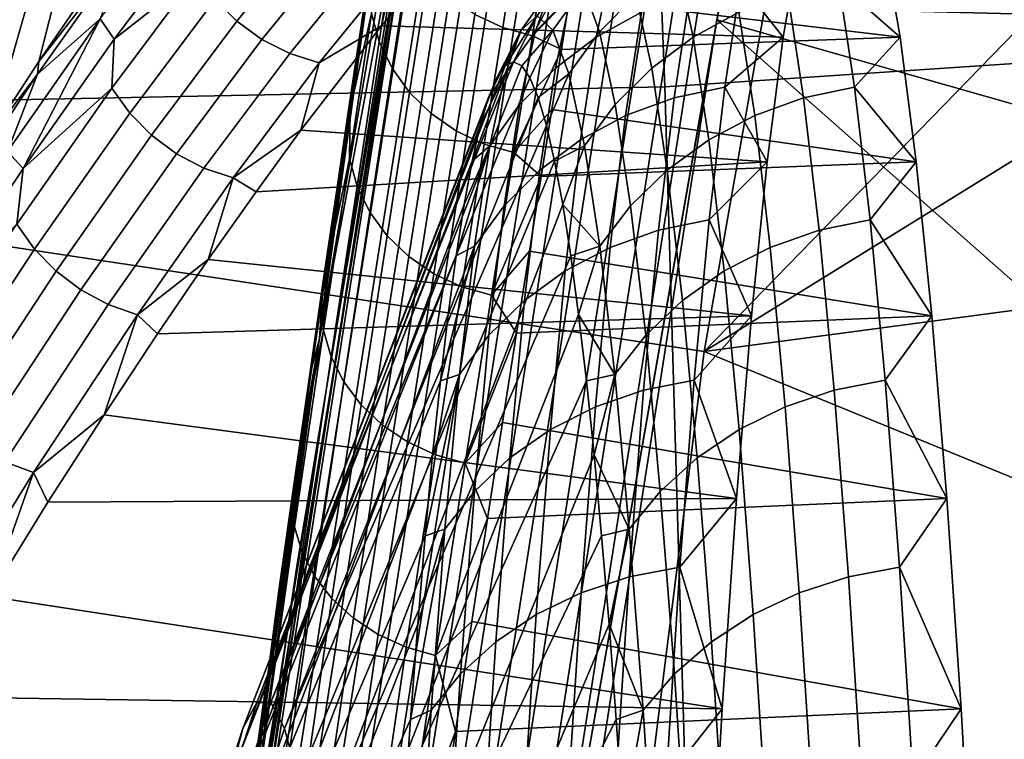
# Model space of a CAD drawing. Header units: metres. Extents: x -248 to 28, y -28 to 28.
# Tile 325 of 507: x -24.952 to -24.125, y 3.349 to 3.953. Entities that reach past the tile are written whole.
import ezdxf

# ---------------------------------------------------------------- set-up
doc = ezdxf.new("R2010")
doc.units = ezdxf.units.M
doc.layers.add('solid_10_061_053_XXX', color=7, linetype='CONTINUOUS')

msp = doc.modelspace()

# ---------------------------------------------------------------- linework, layer by layer
at = {"layer": 'solid_10_061_053_XXX'}
for points in [[(-17.058565, 5.474571, 163.082458), (-24.453493, 4.99894, 165.034485), (-24.410181, 3.89646, 165.207626), (-17.010336, 4.390409, 163.275436)], [(-25.957809, 5.333074, -9.8), (26.194746, 4.010602, -9.8), (26.364351, 2.677873, -9.8), (-26.194759, 4.010514, -9.8)], [(-25.110611, 3.784816, 137.162735), (-24.890739, 5.031772, 137.162735), (-25.561558, 5.16738, 135.939667), (-25.787355, 3.886818, 135.939667)], [(-24.890739, 5.031772, 137.162735), (-25.110611, 3.784816, 137.162735), (-24.377188, 3.67427, 138.351929), (-24.163736, 4.884805, 138.351929)], [(-24.453493, 4.99894, 165.034485), (-31.86268, 4.810266, 166.928314), (-31.823288, 3.748521, 167.085724), (-24.410181, 3.89646, 165.207626)], [(-24.163736, 4.884805, 138.351929), (-24.377188, 3.67427, 138.351929), (-23.702417, 4.367848, 139.160797), (-23.640793, 4.670628, 139.166107)], [(-24.978178, 3.853646, 152.109924), (-25.022444, 3.783787, 152.244293), (-24.888708, 4.67313, 152.290787), (-24.741453, 4.684238, 151.669235)], [(-24.93622, 3.917791, 151.974396), (-24.978178, 3.853646, 152.109924), (-24.741453, 4.684238, 151.669235)], [(-24.859608, 4.029429, 151.700562), (-24.93622, 3.917791, 151.974396), (-24.741453, 4.684238, 151.669235)], [(-25.167681, 3.539432, 152.638214), (-25.219439, 3.446595, 152.765091), (-25.074097, 4.662628, 152.901276), (-24.888708, 4.67313, 152.290787)], [(-25.117395, 3.626662, 152.508774), (-25.167681, 3.539432, 152.638214), (-24.888708, 4.67313, 152.290787)], [(-25.100399, 3.655524, 152.463501), (-25.117395, 3.626662, 152.508774), (-24.888708, 4.67313, 152.290787)], [(-25.068933, 3.708116, 152.377426), (-25.100399, 3.655524, 152.463501), (-24.888708, 4.67313, 152.290787)], [(-25.022444, 3.783787, 152.244293), (-25.068933, 3.708116, 152.377426), (-24.888708, 4.67313, 152.290787)], [(-24.572752, 4.427276, 147.223587), (-24.700373, 3.685181, 147.223755), (-24.641481, 4.10848, 149.140656), (-24.630493, 4.185574, 149.450745)], [(-24.613884, 4.145244, 144.676865), (-24.700373, 3.685181, 147.223755), (-24.572752, 4.427276, 147.223587)], [(-17.010336, 4.390409, 163.275436), (-24.410181, 3.89646, 165.207626), (-24.377569, 2.78773, 165.337921), (-16.97271, 3.299123, 163.425949)], [(-24.377188, 3.67427, 138.351929), (-23.750702, 4.061862, 139.169266), (-23.702417, 4.367848, 139.160797)], [(-24.613884, 4.145244, 144.676865), (-24.604166, 4.170975, 142.130173), (-24.755823, 3.248957, 142.130508), (-24.761255, 3.229033, 144.677155)], [(-24.6353, 3.999214, 139.634232), (-24.719269, 3.495708, 139.623688), (-24.755823, 3.248957, 142.130508), (-24.604166, 4.170975, 142.130173)], [(-24.613884, 4.145244, 144.676865), (-24.761255, 3.229033, 144.677155), (-24.80472, 2.940087, 147.223785), (-24.700373, 3.685181, 147.223755)], [(-23.743147, 4.111831, 140.354263), (-23.781763, 3.786393, 140.374435), (-24.366703, 3.952671, 139.547684), (-24.360256, 3.988712, 139.548477)], [(-24.700373, 3.685181, 147.223755), (-24.656458, 4.007414, 148.834854), (-24.641481, 4.10848, 149.140656)], [(-24.377188, 3.67427, 138.351929), (-23.785469, 3.753022, 139.191605), (-23.750702, 4.061862, 139.169266)], [(-24.65024, 3.934461, 148.849411), (-24.635075, 4.033586, 149.151184), (-24.641699, 4.057828, 149.144424), (-24.656782, 3.958169, 148.840897)], [(-24.804317, 4.027168, 151.494507), (-24.872835, 3.936481, 151.764771), (-24.884813, 3.953711, 151.790222), (-24.815062, 4.046859, 151.516327)], [(-24.707537, 4.027868, 151.246582), (-24.769846, 3.951555, 151.5271), (-24.788147, 3.970128, 151.52861), (-24.72591, 4.046413, 151.24736)], [(-24.865318, 4.008719, 151.71582), (-24.93622, 3.917791, 151.974396), (-24.859608, 4.029429, 151.700562)], [(-24.626381, 4.035363, 139.608078), (-24.784048, 3.032596, 139.588074), (-24.78652, 3.032356, 139.615021), (-24.628876, 4.03513, 139.635025)], [(-24.628876, 4.03513, 139.635025), (-24.78652, 3.032356, 139.615021), (-24.6353, 3.999214, 139.634232)], [(-24.784048, 3.032596, 139.588074), (-24.626381, 4.035363, 139.608078), (-24.619175, 4.03465, 139.582016), (-24.776827, 3.032083, 139.561996)], [(-24.776827, 3.032083, 139.561996), (-24.619175, 4.03465, 139.582016), (-24.607485, 4.033092, 139.557678), (-24.765085, 3.030931, 139.537643)], [(-24.765085, 3.030931, 139.537643), (-24.607485, 4.033092, 139.557678), (-24.591686, 4.030741, 139.535843), (-24.749201, 3.029176, 139.515808)], [(-24.749201, 3.029176, 139.515808), (-24.591686, 4.030741, 139.535843), (-24.572296, 4.027672, 139.517227), (-24.729692, 3.026875, 139.497192)], [(-24.63945, 3.91209, 148.857178), (-24.624205, 4.010759, 149.157349), (-24.635075, 4.033586, 149.151184), (-24.65024, 3.934461, 148.849411)], [(-24.546494, 3.946293, 149.17276), (-24.534899, 4.021575, 149.47554), (-24.558416, 4.032594, 149.473907), (-24.569965, 3.95731, 149.170563)], [(-24.803097, 3.991313, 151.531738), (-24.872835, 3.936481, 151.764771), (-24.804317, 4.027168, 151.494507)], [(-24.686337, 4.012624, 151.247131), (-24.748751, 3.936159, 151.527252), (-24.769846, 3.951555, 151.5271), (-24.707537, 4.027868, 151.246582)], [(-24.729692, 3.026875, 139.497192), (-24.572296, 4.027672, 139.517227), (-24.549944, 4.023985, 139.502441), (-24.707197, 3.024104, 139.482422)], [(-24.707197, 3.024104, 139.482422), (-24.549944, 4.023985, 139.502441), (-24.525356, 4.019801, 139.491959), (-24.682444, 3.020952, 139.471954)], [(-24.521511, 3.939333, 149.173721), (-24.509888, 4.014706, 149.476257), (-24.534899, 4.021575, 149.47554), (-24.546494, 3.946293, 149.17276)], [(-24.429964, 3.959131, 151.274643), (-24.416451, 4.021502, 150.96138), (-24.454477, 4.00032, 150.956375), (-24.46792, 3.938278, 151.268005)], [(-24.361546, 4.021502, 149.688675), (-24.348032, 3.959131, 149.375412), (-24.386419, 3.938278, 149.378769), (-24.399862, 4.00032, 149.690384)], [(-24.662954, 4.001143, 151.249008), (-24.725498, 3.924405, 151.529068), (-24.748751, 3.936159, 151.527252), (-24.686337, 4.012624, 151.247131)], [(-24.682444, 3.020952, 139.471954), (-24.525356, 4.019801, 139.491959), (-24.499332, 4.015255, 139.486145), (-24.656239, 3.017523, 139.466125)], [(-24.656239, 3.017523, 139.466125), (-24.499332, 4.015255, 139.486145), (-24.472721, 4.010496, 139.485153), (-24.629436, 3.013927, 139.465164)], [(-24.297117, 4.017142, 151.149857), (-24.310934, 3.938124, 151.470154), (-24.648479, 3.947644, 151.422165), (-24.591825, 4.014867, 151.148224)], [(-24.591825, 4.014867, 151.148224), (-24.648479, 3.947644, 151.422165), (-24.638096, 3.993774, 151.252151)], [(-24.484627, 4.009076, 149.461441), (-24.509888, 4.014706, 149.476257), (-24.521511, 3.939333, 149.173721)], [(-24.212608, 3.938124, 149.190887), (-24.226425, 4.017142, 149.511169), (-24.484627, 4.009076, 149.461441), (-24.490349, 3.97162, 149.301758)], [(-24.310934, 3.938124, 151.470154), (-24.297117, 4.017142, 151.149857), (-24.346605, 3.983612, 151.284134)], [(-24.226425, 4.017142, 149.511169), (-24.212608, 3.938124, 149.190887), (-24.264166, 3.983612, 149.373138)], [(-26.194759, 4.010514, -9.8), (26.364351, 2.677873, -9.8), (26.466129, 1.339522, -9.8), (-26.364359, 2.677795, -9.8)], [(-24.865318, 4.008719, 151.71582), (-24.937435, 3.907159, 151.973984), (-24.93622, 3.917791, 151.974396)], [(-24.884813, 3.953711, 151.790222), (-24.937435, 3.907159, 151.973984), (-24.865318, 4.008719, 151.71582)], [(-24.700373, 3.685181, 147.223755), (-24.675104, 3.882805, 148.535934), (-24.656458, 4.007414, 148.834854)], [(-24.674677, 3.877695, 148.574829), (-24.656458, 4.007414, 148.834854), (-24.675104, 3.882805, 148.535934)], [(-24.657179, 3.993798, 148.862778), (-24.656458, 4.007414, 148.834854), (-24.674677, 3.877695, 148.574829)], [(-24.624735, 3.89173, 148.863968), (-24.609415, 3.990036, 149.162735), (-24.624205, 4.010759, 149.157349), (-24.63945, 3.91209, 148.857178)], [(-24.629436, 3.013927, 139.465164), (-24.472721, 4.010496, 139.485153), (-24.446386, 4.005678, 139.489029), (-24.602909, 3.010282, 139.469055)], [(-24.602909, 3.010282, 139.469055), (-24.446386, 4.005678, 139.489029), (-24.421185, 4.000957, 139.49765), (-24.577517, 3.006707, 139.477707)], [(-24.490349, 3.97162, 149.301758), (-24.484627, 4.009076, 149.461441), (-24.521511, 3.939333, 149.173721)], [(-24.488941, 3.973868, 150.950699), (-24.475418, 4.011, 150.637268), (-24.50569, 3.97955, 150.633484), (-24.519104, 3.942709, 150.944458)], [(-24.448208, 4.011, 150.0065), (-24.434687, 3.973868, 149.693069), (-24.465277, 3.942709, 149.696686), (-24.478691, 3.97955, 150.007675)], [(-24.6353, 3.999214, 139.634232), (-24.78652, 3.032356, 139.615021), (-24.719269, 3.495708, 139.623688)], [(-24.638096, 3.993774, 151.252151), (-24.700794, 3.916649, 151.532501), (-24.725498, 3.924405, 151.529068), (-24.662954, 4.001143, 151.249008)], [(-24.577517, 3.006707, 139.477707), (-24.421185, 4.000957, 139.49765), (-24.397936, 3.996488, 139.510742), (-24.554089, 3.003317, 139.490814)], [(-24.554089, 3.003317, 139.490814), (-24.397936, 3.996488, 139.510742), (-24.377396, 3.992415, 139.527878), (-24.533388, 3.000223, 139.507965)], [(-24.46792, 3.938278, 151.268005), (-24.454477, 4.00032, 150.956375), (-24.488941, 3.973868, 150.950699), (-24.502295, 3.912236, 151.260254)], [(-24.399862, 4.00032, 149.690384), (-24.386419, 3.938278, 149.378769), (-24.421333, 3.912236, 149.383514), (-24.434687, 3.973868, 149.693069)], [(-24.803097, 3.991313, 151.531738), (-24.874825, 3.895512, 151.806244), (-24.872835, 3.936481, 151.764771)], [(-24.788147, 3.970128, 151.52861), (-24.859919, 3.874484, 151.802032), (-24.874825, 3.895512, 151.806244), (-24.803097, 3.991313, 151.531738)], [(-24.648479, 3.947644, 151.422165), (-24.700794, 3.916649, 151.532501), (-24.638096, 3.993774, 151.252151)], [(-24.656782, 3.958169, 148.840897), (-24.657179, 3.993798, 148.862778), (-24.674677, 3.877695, 148.574829)], [(-24.606541, 3.873994, 148.869583), (-24.591152, 3.972039, 149.167191), (-24.609415, 3.990036, 149.162735), (-24.624735, 3.89173, 148.863968)], [(-24.533388, 3.000223, 139.507965), (-24.377396, 3.992415, 139.527878), (-24.360256, 3.988712, 139.548477)], [(-24.533388, 3.000223, 139.507965), (-24.360256, 3.988712, 139.548477), (-24.366703, 3.952671, 139.547684)], [(-24.50569, 3.97955, 150.633484), (-24.492191, 3.991855, 150.320572), (-24.517653, 3.956215, 150.319473), (-24.531031, 3.94402, 150.629593)], [(-24.492191, 3.991855, 150.320572), (-24.478691, 3.97955, 150.007675), (-24.504274, 3.94402, 150.009369), (-24.517653, 3.956215, 150.319473)], [(-24.519104, 3.942709, 150.944458), (-24.50569, 3.97955, 150.633484), (-24.531031, 3.94402, 150.629593), (-24.544327, 3.907508, 150.93779)], [(-24.478691, 3.97955, 150.007675), (-24.465277, 3.942709, 149.696686), (-24.490978, 3.907508, 149.701157), (-24.504274, 3.94402, 150.009369)], [(-24.389236, 3.974351, 151.28006), (-24.402548, 3.887237, 151.588654), (-24.359949, 3.896295, 151.593445), (-24.346605, 3.983612, 151.284134)], [(-24.310934, 3.938124, 151.470154), (-24.346605, 3.983612, 151.284134), (-24.359949, 3.896295, 151.593445)], [(-24.293676, 3.887237, 149.064926), (-24.30699, 3.974351, 149.37352), (-24.264166, 3.983612, 149.373138), (-24.250822, 3.896295, 149.063828)], [(-24.212608, 3.938124, 149.190887), (-24.250822, 3.896295, 149.063828), (-24.264166, 3.983612, 149.373138)], [(-24.585413, 3.859415, 148.873856), (-24.569965, 3.95731, 149.170563), (-24.591152, 3.972039, 149.167191), (-24.606541, 3.873994, 148.869583)], [(-24.502295, 3.912236, 151.260254), (-24.488941, 3.973868, 150.950699), (-24.519104, 3.942709, 150.944458), (-24.532354, 3.88156, 151.251587)], [(-24.4972, 3.927769, 149.143417), (-24.490349, 3.97162, 149.301758), (-24.521511, 3.939333, 149.173721)], [(-24.212608, 3.938124, 149.190887), (-24.490349, 3.97162, 149.301758), (-24.4972, 3.927769, 149.143417)], [(-24.434687, 3.973868, 149.693069), (-24.421333, 3.912236, 149.383514), (-24.452026, 3.88156, 149.389557), (-24.465277, 3.942709, 149.696686)], [(-24.402548, 3.887237, 151.588654), (-24.389236, 3.974351, 151.28006), (-24.429964, 3.959131, 151.274643), (-24.443226, 3.872351, 151.582062)], [(-24.30699, 3.974351, 149.37352), (-24.293676, 3.887237, 149.064926), (-24.33477, 3.872351, 149.067993), (-24.348032, 3.959131, 149.375412)], [(-24.769846, 3.951555, 151.5271), (-24.841696, 3.855918, 151.799728), (-24.859919, 3.874484, 151.802032), (-24.788147, 3.970128, 151.52861)], [(-24.675373, 3.836044, 148.545685), (-24.656782, 3.958169, 148.840897), (-24.674677, 3.877695, 148.574829)], [(-24.668911, 3.812998, 148.555908), (-24.65024, 3.934461, 148.849411), (-24.656782, 3.958169, 148.840897), (-24.675373, 3.836044, 148.545685)], [(-24.561987, 3.848433, 148.876663), (-24.546494, 3.946293, 149.17276), (-24.569965, 3.95731, 149.170563), (-24.585413, 3.859415, 148.873856)], [(-24.517653, 3.956215, 150.319473), (-24.537537, 3.917526, 150.318604), (-24.544514, 3.91418, 150.480347)], [(-24.531031, 3.94402, 150.629593), (-24.517653, 3.956215, 150.319473), (-24.544514, 3.91418, 150.480347)], [(-24.517653, 3.956215, 150.319473), (-24.504274, 3.94402, 150.009369), (-24.53056, 3.914179, 150.156876), (-24.537537, 3.917526, 150.318604)], [(-24.443226, 3.872351, 151.582062), (-24.429964, 3.959131, 151.274643), (-24.46792, 3.938278, 151.268005), (-24.481112, 3.851955, 151.573792)], [(-24.348032, 3.959131, 149.375412), (-24.33477, 3.872351, 149.067993), (-24.373228, 3.851955, 149.072968), (-24.386419, 3.938278, 149.378769)], [(-24.884813, 3.953711, 151.790222), (-24.96266, 3.842241, 152.055573), (-24.937435, 3.907159, 151.973984)], [(-24.949375, 3.82787, 152.026733), (-24.96266, 3.842241, 152.055573), (-24.884813, 3.953711, 151.790222)], [(-24.872835, 3.936481, 151.764771), (-24.949375, 3.82787, 152.026733), (-24.884813, 3.953711, 151.790222)], [(-24.748751, 3.936159, 151.527252), (-24.820707, 3.840379, 151.799377), (-24.841696, 3.855918, 151.799728), (-24.769846, 3.951555, 151.5271)], [(-24.648479, 3.947644, 151.422165), (-24.716019, 3.860051, 151.694229), (-24.700794, 3.916649, 151.532501)], [(-24.324432, 3.833567, 151.783051), (-24.716019, 3.860051, 151.694229), (-24.648479, 3.947644, 151.422165), (-24.310934, 3.938124, 151.470154)], [(-24.537037, 3.841391, 148.877899), (-24.521511, 3.939333, 149.173721), (-24.546494, 3.946293, 149.17276), (-24.561987, 3.848433, 148.876663)], [(-24.533388, 3.000223, 139.507965), (-24.366703, 3.952671, 139.547684), (-24.516108, 2.997346, 139.528595)], [(-23.80518, 3.457409, 140.40921), (-23.813046, 3.125307, 140.458755), (-24.516108, 2.997346, 139.528595), (-24.366703, 3.952671, 139.547684)], [(-23.781763, 3.786393, 140.374435), (-23.80518, 3.457409, 140.40921), (-24.366703, 3.952671, 139.547684)], [(-24.531031, 3.94402, 150.629593), (-24.551479, 3.904146, 150.641815), (-24.55842, 3.887443, 150.802734)], [(-24.544327, 3.907508, 150.93779), (-24.531031, 3.94402, 150.629593), (-24.55842, 3.887443, 150.802734)], [(-24.532354, 3.88156, 151.251587), (-24.519104, 3.942709, 150.944458), (-24.544327, 3.907508, 150.93779), (-24.557457, 3.846905, 151.242172)], [(-24.531031, 3.94402, 150.629593), (-24.544514, 3.91418, 150.480347), (-24.551479, 3.904146, 150.641815)], [(-24.4972, 3.927769, 149.143417), (-24.521511, 3.939333, 149.173721), (-24.537037, 3.841391, 148.877899)], [(-24.504274, 3.94402, 150.009369), (-24.523594, 3.904145, 149.995407), (-24.53056, 3.914179, 150.156876)], [(-24.504274, 3.94402, 150.009369), (-24.490978, 3.907508, 149.701157), (-24.516651, 3.88744, 149.834488), (-24.523594, 3.904145, 149.995407)], [(-24.481112, 3.851955, 151.573792), (-24.46792, 3.938278, 151.268005), (-24.502295, 3.912236, 151.260254), (-24.515398, 3.826483, 151.564026)], [(-24.19911, 3.833567, 148.877991), (-24.212608, 3.938124, 149.190887), (-24.4972, 3.927769, 149.143417), (-24.505144, 3.877568, 148.986694)], [(-24.465277, 3.942709, 149.696686), (-24.452026, 3.88156, 149.389557), (-24.477848, 3.846905, 149.396774), (-24.490978, 3.907508, 149.701157)], [(-24.386419, 3.938278, 149.378769), (-24.373228, 3.851955, 149.072968), (-24.408228, 3.826483, 149.079742), (-24.421333, 3.912236, 149.383514)], [(-24.324432, 3.833567, 151.783051), (-24.310934, 3.938124, 151.470154), (-24.359949, 3.896295, 151.593445)], [(-24.212608, 3.938124, 149.190887), (-24.19911, 3.833567, 148.877991), (-24.250822, 3.896295, 149.063828)], [(-24.874825, 3.895512, 151.806244), (-24.949375, 3.82787, 152.026733), (-24.872835, 3.936481, 151.764771)], [(-24.725498, 3.924405, 151.529068), (-24.79759, 3.828336, 151.801025), (-24.820707, 3.840379, 151.799377), (-24.748751, 3.936159, 151.527252)], [(-24.658199, 3.791201, 148.565247), (-24.63945, 3.91209, 148.857178), (-24.65024, 3.934461, 148.849411), (-24.668911, 3.812998, 148.555908)], [(-24.700794, 3.916649, 151.532501), (-24.773046, 3.820155, 151.804581), (-24.79759, 3.828336, 151.801025), (-24.725498, 3.924405, 151.529068)], [(-24.505144, 3.877568, 148.986694), (-24.4972, 3.927769, 149.143417), (-24.537037, 3.841391, 148.877899)], [(-24.937435, 3.907159, 151.973984), (-24.978178, 3.853646, 152.109924), (-24.93622, 3.917791, 151.974396)], [(-24.716019, 3.860051, 151.694229), (-24.773046, 3.820155, 151.804581), (-24.700794, 3.916649, 151.532501)], [(-24.551479, 3.904146, 150.641815), (-24.544514, 3.91418, 150.480347), (-24.753157, 3.379511, 150.445633), (-24.764858, 3.357594, 150.716873)], [(-24.53056, 3.914179, 150.156876), (-24.741417, 3.379511, 150.173508), (-24.753157, 3.379511, 150.445633), (-24.537537, 3.917526, 150.318604)], [(-24.544514, 3.91418, 150.480347), (-24.537537, 3.917526, 150.318604), (-24.753157, 3.379511, 150.445633)], [(-24.53056, 3.914179, 150.156876), (-24.523594, 3.904145, 149.995407), (-24.741417, 3.379511, 150.173508)], [(-24.937435, 3.907159, 151.973984), (-25.016203, 3.78918, 152.223572), (-24.978178, 3.853646, 152.109924)], [(-24.96266, 3.842241, 152.055573), (-25.016203, 3.78918, 152.223572), (-24.937435, 3.907159, 151.973984)], [(-24.643559, 3.771308, 148.573441), (-24.624735, 3.89173, 148.863968), (-24.63945, 3.91209, 148.857178), (-24.658199, 3.791201, 148.565247)], [(-24.544327, 3.907508, 150.93779), (-24.565327, 3.864097, 150.962814), (-24.572186, 3.83415, 151.121796)], [(-24.557457, 3.846905, 151.242172), (-24.544327, 3.907508, 150.93779), (-24.572186, 3.83415, 151.121796)], [(-24.544327, 3.907508, 150.93779), (-24.55842, 3.887443, 150.802734), (-24.565327, 3.864097, 150.962814)], [(-24.515398, 3.826483, 151.564026), (-24.502295, 3.912236, 151.260254), (-24.532354, 3.88156, 151.251587), (-24.545355, 3.79648, 151.552979)], [(-24.490978, 3.907508, 149.701157), (-24.509747, 3.864094, 149.674408), (-24.516651, 3.88744, 149.834488)], [(-24.490978, 3.907508, 149.701157), (-24.477848, 3.846905, 149.396774), (-24.502888, 3.834146, 149.515427), (-24.509747, 3.864094, 149.674408)], [(-24.421333, 3.912236, 149.383514), (-24.408228, 3.826483, 149.079742), (-24.439026, 3.79648, 149.088165), (-24.452026, 3.88156, 149.389557)], [(-24.410181, 3.89646, 165.207626), (-31.823288, 3.748521, 167.085724), (-31.793613, 2.681425, 167.204163), (-24.377569, 2.78773, 165.337921)], [(-24.55842, 3.887443, 150.802734), (-24.551479, 3.904146, 150.641815), (-24.764858, 3.357594, 150.716873)], [(-24.516651, 3.88744, 149.834488), (-24.729715, 3.357594, 149.902267), (-24.741417, 3.379511, 150.173508), (-24.523594, 3.904145, 149.995407)], [(-24.874825, 3.895512, 151.806244), (-24.954756, 3.781085, 152.071793), (-24.949375, 3.82787, 152.026733)], [(-24.859919, 3.874484, 151.802032), (-24.93989, 3.760285, 152.066452), (-24.954756, 3.781085, 152.071793), (-24.874825, 3.895512, 151.806244)], [(-24.625429, 3.753918, 148.580231), (-24.606541, 3.873994, 148.869583), (-24.624735, 3.89173, 148.863968), (-24.643559, 3.771308, 148.573441)], [(-24.402548, 3.887237, 151.588654), (-24.415525, 3.776157, 151.889481), (-24.372955, 3.784956, 151.894958), (-24.359949, 3.896295, 151.593445)], [(-24.324432, 3.833567, 151.783051), (-24.359949, 3.896295, 151.593445), (-24.372955, 3.784956, 151.894958)], [(-24.280699, 3.776157, 148.764114), (-24.293676, 3.887237, 149.064926), (-24.250822, 3.896295, 149.063828), (-24.237816, 3.784956, 148.762314)], [(-24.19911, 3.833567, 148.877991), (-24.237816, 3.784956, 148.762314), (-24.250822, 3.896295, 149.063828)], [(-24.565327, 3.864097, 150.962814), (-24.55842, 3.887443, 150.802734), (-24.764858, 3.357594, 150.716873), (-24.776445, 3.313901, 150.985474)], [(-24.516651, 3.88744, 149.834488), (-24.509747, 3.864094, 149.674408), (-24.729715, 3.357594, 149.902267)], [(-24.700373, 3.685181, 147.223755), (-24.685669, 3.811906, 148.389877), (-24.675104, 3.882805, 148.535934)], [(-24.674677, 3.877695, 148.574829), (-24.675104, 3.882805, 148.535934), (-24.685669, 3.811906, 148.389877)], [(-24.545355, 3.79648, 151.552979), (-24.532354, 3.88156, 151.251587), (-24.557457, 3.846905, 151.242172), (-24.570343, 3.762584, 151.540878)], [(-24.452026, 3.88156, 149.389557), (-24.439026, 3.79648, 149.088165), (-24.464962, 3.762584, 149.098068), (-24.477848, 3.846905, 149.396774)], [(-24.415525, 3.776157, 151.889481), (-24.402548, 3.887237, 151.588654), (-24.443226, 3.872351, 151.582062), (-24.456154, 3.761696, 151.881729)], [(-24.293676, 3.887237, 149.064926), (-24.280699, 3.776157, 148.764114), (-24.321844, 3.761696, 148.768326), (-24.33477, 3.872351, 149.067993)], [(-24.841696, 3.855918, 151.799728), (-24.92174, 3.741778, 152.063263), (-24.93989, 3.760285, 152.066452), (-24.859919, 3.874484, 151.802032)], [(-24.674677, 3.877695, 148.574829), (-24.685669, 3.811906, 148.389877), (-24.695122, 3.741014, 148.296021)], [(-24.675373, 3.836044, 148.545685), (-24.674677, 3.877695, 148.574829), (-24.695122, 3.741014, 148.296021)], [(-24.604361, 3.739554, 148.585419), (-24.585413, 3.859415, 148.873856), (-24.606541, 3.873994, 148.869583), (-24.625429, 3.753918, 148.580231)], [(-24.514132, 3.82108, 148.831863), (-24.505144, 3.877568, 148.986694), (-24.537037, 3.841391, 148.877899)], [(-24.19911, 3.833567, 148.877991), (-24.505144, 3.877568, 148.986694), (-24.514132, 3.82108, 148.831863)], [(-24.456154, 3.761696, 151.881729), (-24.443226, 3.872351, 151.582062), (-24.481112, 3.851955, 151.573792), (-24.493971, 3.741883, 151.871872)], [(-24.33477, 3.872351, 149.067993), (-24.321844, 3.761696, 148.768326), (-24.360369, 3.741883, 148.774887), (-24.373228, 3.851955, 149.072968)], [(-24.572186, 3.83415, 151.121796), (-24.565327, 3.864097, 150.962814), (-24.776445, 3.313901, 150.985474)], [(-24.502888, 3.834146, 149.515427), (-24.718128, 3.313901, 149.633667), (-24.729715, 3.357594, 149.902267), (-24.509747, 3.864094, 149.674408)], [(-24.820707, 3.840379, 151.799377), (-24.900854, 3.726127, 152.062317), (-24.92174, 3.741778, 152.063263), (-24.841696, 3.855918, 151.799728)], [(-24.716019, 3.860051, 151.694229), (-24.753695, 3.808411, 151.829269), (-24.773046, 3.820155, 151.804581)], [(-24.324432, 3.833567, 151.783051), (-24.753695, 3.808411, 151.829269), (-24.716019, 3.860051, 151.694229)], [(-24.580982, 3.728648, 148.588852), (-24.561987, 3.848433, 148.876663), (-24.585413, 3.859415, 148.873856), (-24.604361, 3.739554, 148.585419)], [(-24.557457, 3.846905, 151.242172), (-24.578985, 3.797653, 151.279419), (-24.585712, 3.754667, 151.435379)], [(-24.570343, 3.762584, 151.540878), (-24.557457, 3.846905, 151.242172), (-24.585712, 3.754667, 151.435379)], [(-24.556065, 3.721542, 148.590424), (-24.537037, 3.841391, 148.877899), (-24.561987, 3.848433, 148.876663), (-24.580982, 3.728648, 148.588852)], [(-24.557457, 3.846905, 151.242172), (-24.572186, 3.83415, 151.121796), (-24.578985, 3.797653, 151.279419)], [(-24.493971, 3.741883, 151.871872), (-24.481112, 3.851955, 151.573792), (-24.515398, 3.826483, 151.564026), (-24.528173, 3.717139, 151.860138)], [(-24.477848, 3.846905, 149.396774), (-24.496088, 3.797648, 149.357803), (-24.502888, 3.834146, 149.515427)], [(-24.477848, 3.846905, 149.396774), (-24.464962, 3.762584, 149.098068), (-24.496088, 3.797648, 149.357803)], [(-24.373228, 3.851955, 149.072968), (-24.360369, 3.741883, 148.774887), (-24.395454, 3.717139, 148.78363), (-24.408228, 3.826483, 149.079742)], [(-24.949375, 3.82787, 152.026733), (-25.032703, 3.702052, 152.279282), (-24.96266, 3.842241, 152.055573)], [(-24.79759, 3.828336, 151.801025), (-24.877865, 3.713806, 152.06366), (-24.900854, 3.726127, 152.062317), (-24.820707, 3.840379, 151.799377)], [(-24.514132, 3.82108, 148.831863), (-24.537037, 3.841391, 148.877899), (-24.556065, 3.721542, 148.590424)], [(-24.324432, 3.833567, 151.783051), (-24.337524, 3.704147, 152.086517), (-24.793886, 3.751436, 151.963409), (-24.753695, 3.808411, 151.829269)], [(-24.578985, 3.797653, 151.279419), (-24.572186, 3.83415, 151.121796), (-24.776445, 3.313901, 150.985474), (-24.787844, 3.248717, 151.249695)], [(-24.502888, 3.834146, 149.515427), (-24.496088, 3.797648, 149.357803), (-24.70673, 3.248717, 149.369446), (-24.718128, 3.313901, 149.633667)], [(-24.697063, 3.692086, 148.260406), (-24.675373, 3.836044, 148.545685), (-24.695122, 3.741014, 148.296021)], [(-24.69068, 3.669833, 148.272293), (-24.668911, 3.812998, 148.555908), (-24.675373, 3.836044, 148.545685), (-24.697063, 3.692086, 148.260406)], [(-24.18602, 3.704147, 148.574509), (-24.19911, 3.833567, 148.877991), (-24.514132, 3.82108, 148.831863), (-24.524084, 3.758382, 148.679214)], [(-24.337524, 3.704147, 152.086517), (-24.324432, 3.833567, 151.783051), (-24.372955, 3.784956, 151.894958)], [(-24.19911, 3.833567, 148.877991), (-24.18602, 3.704147, 148.574509), (-24.237816, 3.784956, 148.762314)], [(-24.954756, 3.781085, 152.071793), (-25.032703, 3.702052, 152.279282), (-24.949375, 3.82787, 152.026733)], [(-24.773046, 3.820155, 151.804581), (-24.85347, 3.705187, 152.067215), (-24.877865, 3.713806, 152.06366), (-24.79759, 3.828336, 151.801025)], [(-24.528173, 3.717139, 151.860138), (-24.515398, 3.826483, 151.564026), (-24.545355, 3.79648, 151.552979), (-24.558029, 3.687993, 151.846771)], [(-24.408228, 3.826483, 149.079742), (-24.395454, 3.717139, 148.78363), (-24.426352, 3.687993, 148.794373), (-24.439026, 3.79648, 149.088165)], [(-24.793886, 3.751436, 151.963409), (-24.85347, 3.705187, 152.067215), (-24.773046, 3.820155, 151.804581)], [(-24.753695, 3.808411, 151.829269), (-24.793886, 3.751436, 151.963409), (-24.773046, 3.820155, 151.804581)], [(-24.524084, 3.758382, 148.679214), (-24.514132, 3.82108, 148.831863), (-24.556065, 3.721542, 148.590424)], [(-24.700373, 3.685181, 147.223755), (-24.696985, 3.73536, 148.246399), (-24.685669, 3.811906, 148.389877)], [(-24.695122, 3.741014, 148.296021), (-24.685669, 3.811906, 148.389877), (-24.696985, 3.73536, 148.246399)], [(-24.680042, 3.64873, 148.283188), (-24.658199, 3.791201, 148.565247), (-24.668911, 3.812998, 148.555908), (-24.69068, 3.669833, 148.272293)], [(-24.585712, 3.754667, 151.435379), (-24.578985, 3.797653, 151.279419), (-24.787844, 3.248717, 151.249695)], [(-24.496088, 3.797648, 149.357803), (-24.489359, 3.754662, 149.201843), (-24.70673, 3.248717, 149.369446)], [(-24.464962, 3.762584, 149.098068), (-24.489359, 3.754662, 149.201843), (-24.496088, 3.797648, 149.357803)], [(-24.665472, 3.629411, 148.29277), (-24.643559, 3.771308, 148.573441), (-24.658199, 3.791201, 148.565247), (-24.680042, 3.64873, 148.283188)], [(-24.558029, 3.687993, 151.846771), (-24.545355, 3.79648, 151.552979), (-24.570343, 3.762584, 151.540878), (-24.582903, 3.655066, 151.832047)], [(-24.439026, 3.79648, 149.088165), (-24.426352, 3.687993, 148.794373), (-24.452402, 3.655066, 148.8069), (-24.464962, 3.762584, 149.098068)], [(-25.110611, 3.784816, 137.162735), (-25.268053, 2.52845, 137.162735), (-24.530031, 2.4546, 138.351929), (-24.377188, 3.67427, 138.351929)], [(-24.93989, 3.760285, 152.066452), (-25.026714, 3.628321, 152.320679), (-25.041548, 3.648808, 152.327194), (-24.954756, 3.781085, 152.071793)], [(-24.415525, 3.776157, 151.889481), (-24.428087, 3.641796, 152.180649), (-24.385546, 3.650282, 152.186813), (-24.372955, 3.784956, 151.894958)], [(-24.337524, 3.704147, 152.086517), (-24.372955, 3.784956, 151.894958), (-24.385546, 3.650282, 152.186813)], [(-24.268139, 3.641796, 148.472931), (-24.280699, 3.776157, 148.764114), (-24.237816, 3.784956, 148.762314), (-24.225225, 3.650282, 148.470459)], [(-24.18602, 3.704147, 148.574509), (-24.225225, 3.650282, 148.470459), (-24.237816, 3.784956, 148.762314)], [(-24.428087, 3.641796, 152.180649), (-24.415525, 3.776157, 151.889481), (-24.456154, 3.761696, 151.881729), (-24.468666, 3.62785, 152.171799)], [(-24.280699, 3.776157, 148.764114), (-24.268139, 3.641796, 148.472931), (-24.30933, 3.62785, 148.478256), (-24.321844, 3.761696, 148.768326)], [(-24.647409, 3.612459, 148.300751), (-24.625429, 3.753918, 148.580231), (-24.643559, 3.771308, 148.573441), (-24.665472, 3.629411, 148.29277)], [(-24.92174, 3.741778, 152.063263), (-25.008621, 3.609946, 152.316544), (-25.026714, 3.628321, 152.320679), (-24.93989, 3.760285, 152.066452)], [(-24.570343, 3.762584, 151.540878), (-24.59236, 3.705266, 151.589447), (-24.598911, 3.649535, 151.741348)], [(-24.582903, 3.655066, 151.832047), (-24.570343, 3.762584, 151.540878), (-24.598911, 3.649535, 151.741348)], [(-24.570343, 3.762584, 151.540878), (-24.585712, 3.754667, 151.435379), (-24.59236, 3.705266, 151.589447)], [(-24.534975, 3.689561, 148.529007), (-24.524084, 3.758382, 148.679214), (-24.556065, 3.721542, 148.590424)], [(-24.18602, 3.704147, 148.574509), (-24.524084, 3.758382, 148.679214), (-24.534975, 3.689561, 148.529007)], [(-24.468666, 3.62785, 152.171799), (-24.456154, 3.761696, 151.881729), (-24.493971, 3.741883, 151.871872), (-24.506418, 3.608741, 152.160416)], [(-24.464962, 3.762584, 149.098068), (-24.482714, 3.70526, 149.047775), (-24.489359, 3.754662, 149.201843)], [(-24.464962, 3.762584, 149.098068), (-24.452402, 3.655066, 148.8069), (-24.482714, 3.70526, 149.047775)], [(-24.321844, 3.761696, 148.768326), (-24.30933, 3.62785, 148.478256), (-24.347921, 3.608741, 148.486343), (-24.360369, 3.741883, 148.774887)], [(-24.793886, 3.751436, 151.963409), (-24.83651, 3.689035, 152.096527), (-24.85347, 3.705187, 152.067215)], [(-24.337524, 3.704147, 152.086517), (-24.83651, 3.689035, 152.096527), (-24.793886, 3.751436, 151.963409)], [(-24.59236, 3.705266, 151.589447), (-24.585712, 3.754667, 151.435379), (-24.787844, 3.248717, 151.249695), (-24.798979, 3.162463, 151.507828)], [(-24.489359, 3.754662, 149.201843), (-24.482714, 3.70526, 149.047775), (-24.695595, 3.162463, 149.111328), (-24.70673, 3.248717, 149.369446)], [(-24.626396, 3.598384, 148.30687), (-24.604361, 3.739554, 148.585419), (-24.625429, 3.753918, 148.580231), (-24.647409, 3.612459, 148.300751)], [(-24.377188, 3.67427, 138.351929), (-23.806568, 3.440731, 139.228012), (-23.785469, 3.753022, 139.191605)], [(-24.900854, 3.726127, 152.062317), (-24.98782, 3.594238, 152.314896), (-25.008621, 3.609946, 152.316544), (-24.92174, 3.741778, 152.063263)], [(-24.695122, 3.741014, 148.296021), (-24.708963, 3.653399, 148.105927), (-24.718082, 3.584432, 148.027756)], [(-24.697063, 3.692086, 148.260406), (-24.695122, 3.741014, 148.296021), (-24.718082, 3.584432, 148.027756)], [(-24.695122, 3.741014, 148.296021), (-24.696985, 3.73536, 148.246399), (-24.708963, 3.653399, 148.105927)], [(-24.603065, 3.587608, 148.310974), (-24.580982, 3.728648, 148.588852), (-24.604361, 3.739554, 148.585419), (-24.626396, 3.598384, 148.30687)], [(-24.506418, 3.608741, 152.160416), (-24.493971, 3.741883, 151.871872), (-24.528173, 3.717139, 151.860138), (-24.540539, 3.584878, 152.146774)], [(-24.360369, 3.741883, 148.774887), (-24.347921, 3.608741, 148.486343), (-24.383089, 3.584878, 148.496994), (-24.395454, 3.717139, 148.78363)], [(-24.700373, 3.685181, 147.223755), (-24.708963, 3.653399, 148.105927), (-24.696985, 3.73536, 148.246399)], [(-24.877865, 3.713806, 152.06366), (-24.964939, 3.581675, 152.315796), (-24.98782, 3.594238, 152.314896), (-24.900854, 3.726127, 152.062317)], [(-24.578178, 3.580469, 148.312912), (-24.556065, 3.721542, 148.590424), (-24.580982, 3.728648, 148.588852), (-24.603065, 3.587608, 148.310974)], [(-24.534975, 3.689561, 148.529007), (-24.556065, 3.721542, 148.590424), (-24.578178, 3.580469, 148.312912)], [(-24.540539, 3.584878, 152.146774), (-24.528173, 3.717139, 151.860138), (-24.558029, 3.687993, 151.846771), (-24.570297, 3.556769, 152.131149)], [(-24.395454, 3.717139, 148.78363), (-24.383089, 3.584878, 148.496994), (-24.414083, 3.556769, 148.509995), (-24.426352, 3.687993, 148.794373)], [(-24.85347, 3.705187, 152.067215), (-24.940674, 3.572637, 152.319214), (-24.964939, 3.581675, 152.315796), (-24.877865, 3.713806, 152.06366)], [(-24.881435, 3.621136, 152.228424), (-24.940674, 3.572637, 152.319214), (-24.85347, 3.705187, 152.067215)], [(-24.83651, 3.689035, 152.096527), (-24.881435, 3.621136, 152.228424), (-24.85347, 3.705187, 152.067215)], [(-24.337524, 3.704147, 152.086517), (-24.350124, 3.550704, 152.378616), (-24.881435, 3.621136, 152.228424), (-24.83651, 3.689035, 152.096527)], [(-24.598911, 3.649535, 151.741348), (-24.59236, 3.705266, 151.589447), (-24.798979, 3.162463, 151.507828)], [(-24.482714, 3.70526, 149.047775), (-24.47616, 3.649529, 148.895889), (-24.695595, 3.162463, 149.111328)], [(-24.173418, 3.550704, 148.282425), (-24.18602, 3.704147, 148.574509), (-24.534975, 3.689561, 148.529007), (-24.546713, 3.614722, 148.381531)], [(-24.452402, 3.655066, 148.8069), (-24.47616, 3.649529, 148.895889), (-24.482714, 3.70526, 149.047775)], [(-24.350124, 3.550704, 152.378616), (-24.337524, 3.704147, 152.086517), (-24.385546, 3.650282, 152.186813)], [(-24.18602, 3.704147, 148.574509), (-24.173418, 3.550704, 148.282425), (-24.225225, 3.650282, 148.470459)], [(-24.721346, 3.527082, 147.986649), (-24.697063, 3.692086, 148.260406), (-24.718082, 3.584432, 148.027756)], [(-24.715034, 3.505749, 148.000153), (-24.69068, 3.669833, 148.272293), (-24.697063, 3.692086, 148.260406), (-24.721346, 3.527082, 147.986649)], [(-24.546713, 3.614722, 148.381531), (-24.534975, 3.689561, 148.529007), (-24.578178, 3.580469, 148.312912)], [(-24.796549, 3.003784, 147.299927), (-24.776281, 3.165728, 147.454071), (-24.700373, 3.685181, 147.223755), (-24.80472, 2.940087, 147.223785)], [(-24.76936, 3.214938, 147.528381), (-24.762098, 3.27323, 147.577026), (-24.700373, 3.685181, 147.223755), (-24.776281, 3.165728, 147.454071)], [(-24.700373, 3.685181, 147.223755), (-24.762098, 3.27323, 147.577026), (-24.748188, 3.375897, 147.703918)], [(-24.743013, 3.408788, 147.771423), (-24.734646, 3.473536, 147.834473), (-24.700373, 3.685181, 147.223755), (-24.748188, 3.375897, 147.703918)], [(-24.700373, 3.685181, 147.223755), (-24.734646, 3.473536, 147.834473), (-24.721546, 3.56607, 147.968521)], [(-24.700373, 3.685181, 147.223755), (-24.721546, 3.56607, 147.968521), (-24.708963, 3.653399, 148.105927)], [(-24.570297, 3.556769, 152.131149), (-24.558029, 3.687993, 151.846771), (-24.582903, 3.655066, 151.832047), (-24.595062, 3.525014, 152.113892)], [(-24.426352, 3.687993, 148.794373), (-24.414083, 3.556769, 148.509995), (-24.440243, 3.525014, 148.525055), (-24.452402, 3.655066, 148.8069)], [(-24.377188, 3.67427, 138.351929), (-24.530031, 2.4546, 138.351929), (-23.81366, 3.125307, 139.278687), (-23.806568, 3.440731, 139.228012)], [(-24.70447, 3.48546, 148.012558), (-24.680042, 3.64873, 148.283188), (-24.69068, 3.669833, 148.272293), (-24.715034, 3.505749, 148.000153)], [(-24.60536, 3.587569, 151.890808), (-24.598911, 3.649535, 151.741348), (-24.798979, 3.162463, 151.507828), (-24.809778, 3.055699, 151.758179)], [(-24.718082, 3.584432, 148.027756), (-24.708963, 3.653399, 148.105927), (-24.721546, 3.56607, 147.968521)], [(-24.689968, 3.466828, 148.023499), (-24.665472, 3.629411, 148.29277), (-24.680042, 3.64873, 148.283188), (-24.70447, 3.48546, 148.012558)], [(-24.47616, 3.649529, 148.895889), (-24.469713, 3.587562, 148.746414), (-24.684795, 3.055699, 148.860977), (-24.695595, 3.162463, 149.111328)], [(-24.582903, 3.655066, 151.832047), (-24.60536, 3.587569, 151.890808), (-24.611691, 3.519474, 152.037582)], [(-24.595062, 3.525014, 152.113892), (-24.582903, 3.655066, 151.832047), (-24.611691, 3.519474, 152.037582)], [(-24.582903, 3.655066, 151.832047), (-24.598911, 3.649535, 151.741348), (-24.60536, 3.587569, 151.890808)], [(-24.452402, 3.655066, 148.8069), (-24.469713, 3.587562, 148.746414), (-24.47616, 3.649529, 148.895889)], [(-24.452402, 3.655066, 148.8069), (-24.440243, 3.525014, 148.525055), (-24.469713, 3.587562, 148.746414)], [(-24.428087, 3.641796, 152.180649), (-24.440155, 3.484982, 152.460403), (-24.397642, 3.493102, 152.467224), (-24.385546, 3.650282, 152.186813)], [(-24.350124, 3.550704, 152.378616), (-24.385546, 3.650282, 152.186813), (-24.397642, 3.493102, 152.467224)], [(-24.256069, 3.484982, 148.193176), (-24.268139, 3.641796, 148.472931), (-24.225225, 3.650282, 148.470459), (-24.213129, 3.493102, 148.190048)], [(-24.173418, 3.550704, 148.282425), (-24.213129, 3.493102, 148.190048), (-24.225225, 3.650282, 148.470459)], [(-24.440155, 3.484982, 152.460403), (-24.428087, 3.641796, 152.180649), (-24.468666, 3.62785, 152.171799), (-24.480688, 3.471636, 152.45047)], [(-24.268139, 3.641796, 148.472931), (-24.256069, 3.484982, 148.193176), (-24.297308, 3.471636, 148.199585), (-24.30933, 3.62785, 148.478256)], [(-24.671968, 3.450413, 148.032654), (-24.647409, 3.612459, 148.300751), (-24.665472, 3.629411, 148.29277), (-24.689968, 3.466828, 148.023499)], [(-24.480688, 3.471636, 152.45047), (-24.468666, 3.62785, 152.171799), (-24.506418, 3.608741, 152.160416), (-24.518377, 3.453351, 152.437637)], [(-24.30933, 3.62785, 148.478256), (-24.297308, 3.471636, 148.199585), (-24.335962, 3.453351, 148.209137), (-24.347921, 3.608741, 148.486343)], [(-24.881435, 3.621136, 152.228424), (-24.928623, 3.547655, 152.358932), (-24.940674, 3.572637, 152.319214)], [(-24.350124, 3.550704, 152.378616), (-24.928623, 3.547655, 152.358932), (-24.881435, 3.621136, 152.228424)], [(-24.651009, 3.436708, 148.039734), (-24.626396, 3.598384, 148.30687), (-24.647409, 3.612459, 148.300751), (-24.671968, 3.450413, 148.032654)], [(-24.559231, 3.533979, 148.237045), (-24.546713, 3.614722, 148.381531), (-24.578178, 3.580469, 148.312912)], [(-24.173418, 3.550704, 148.282425), (-24.546713, 3.614722, 148.381531), (-24.559231, 3.533979, 148.237045)], [(-24.518377, 3.453351, 152.437637), (-24.506418, 3.608741, 152.160416), (-24.540539, 3.584878, 152.146774), (-24.552418, 3.430515, 152.42215)], [(-24.347921, 3.608741, 148.486343), (-24.335962, 3.453351, 148.209137), (-24.37121, 3.430515, 148.221619), (-24.383089, 3.584878, 148.496994)], [(-24.627724, 3.426126, 148.044525), (-24.603065, 3.587608, 148.310974), (-24.626396, 3.598384, 148.30687), (-24.651009, 3.436708, 148.039734)], [(-24.611691, 3.519474, 152.037582), (-24.60536, 3.587569, 151.890808), (-24.809778, 3.055699, 151.758179)], [(-24.718082, 3.584432, 148.027756), (-24.734646, 3.473536, 147.834473), (-24.743013, 3.408788, 147.771423)], [(-24.721346, 3.527082, 147.986649), (-24.718082, 3.584432, 148.027756), (-24.743013, 3.408788, 147.771423)], [(-24.718082, 3.584432, 148.027756), (-24.721546, 3.56607, 147.968521), (-24.734646, 3.473536, 147.834473)], [(-24.469713, 3.587562, 148.746414), (-24.463381, 3.519465, 148.59964), (-24.684795, 3.055699, 148.860977)], [(-24.602865, 3.418998, 148.04689), (-24.578178, 3.580469, 148.312912), (-24.603065, 3.587608, 148.310974), (-24.627724, 3.426126, 148.044525)], [(-24.552418, 3.430515, 152.42215), (-24.540539, 3.584878, 152.146774), (-24.570297, 3.556769, 152.131149), (-24.582085, 3.403616, 152.404373)], [(-24.440243, 3.525014, 148.525055), (-24.463381, 3.519465, 148.59964), (-24.469713, 3.587562, 148.746414)], [(-24.383089, 3.584878, 148.496994), (-24.37121, 3.430515, 148.221619), (-24.402296, 3.403616, 148.236771), (-24.414083, 3.556769, 148.509995)], [(-24.940674, 3.572637, 152.319214), (-25.033203, 3.423329, 152.559708), (-25.057367, 3.432741, 152.55658), (-24.964939, 3.581675, 152.315796)], [(-24.559231, 3.533979, 148.237045), (-24.578178, 3.580469, 148.312912), (-24.602865, 3.418998, 148.04689)], [(-24.977722, 3.468658, 152.487625), (-25.033203, 3.423329, 152.559708), (-24.940674, 3.572637, 152.319214)], [(-24.928623, 3.547655, 152.358932), (-24.977722, 3.468658, 152.487625), (-24.940674, 3.572637, 152.319214)], [(-24.350124, 3.550704, 152.378616), (-24.362152, 3.374234, 152.65741), (-24.977722, 3.468658, 152.487625), (-24.928623, 3.547655, 152.358932)], [(-24.582085, 3.403616, 152.404373), (-24.570297, 3.556769, 152.131149), (-24.595062, 3.525014, 152.113892), (-24.606743, 3.373228, 152.384674)], [(-24.16139, 3.374234, 148.003616), (-24.173418, 3.550704, 148.282425), (-24.559231, 3.533979, 148.237045), (-24.57246, 3.447458, 148.09581)], [(-24.414083, 3.556769, 148.509995), (-24.402296, 3.403616, 148.236771), (-24.428562, 3.373228, 148.254288), (-24.440243, 3.525014, 148.525055)], [(-24.362152, 3.374234, 152.65741), (-24.350124, 3.550704, 152.378616), (-24.397642, 3.493102, 152.467224)], [(-24.173418, 3.550704, 148.282425), (-24.16139, 3.374234, 148.003616), (-24.213129, 3.493102, 148.190048)], [(-24.57246, 3.447458, 148.09581), (-24.559231, 3.533979, 148.237045), (-24.602865, 3.418998, 148.04689)], [(-24.747612, 3.341966, 147.725906), (-24.721346, 3.527082, 147.986649), (-24.743013, 3.408788, 147.771423)], [(-24.741369, 3.321678, 147.740952), (-24.715034, 3.505749, 148.000153), (-24.721346, 3.527082, 147.986649), (-24.747612, 3.341966, 147.725906)], [(-24.595062, 3.525014, 152.113892), (-24.617897, 3.445365, 152.181412), (-24.623964, 3.365371, 152.322067)], [(-24.606743, 3.373228, 152.384674), (-24.595062, 3.525014, 152.113892), (-24.623964, 3.365371, 152.322067)], [(-24.595062, 3.525014, 152.113892), (-24.611691, 3.519474, 152.037582), (-24.617897, 3.445365, 152.181412)], [(-24.440243, 3.525014, 148.525055), (-24.457176, 3.445356, 148.455811), (-24.463381, 3.519465, 148.59964)], [(-24.440243, 3.525014, 148.525055), (-24.428562, 3.373228, 148.254288), (-24.457176, 3.445356, 148.455811)], [(-24.617897, 3.445365, 152.181412), (-24.611691, 3.519474, 152.037582), (-24.809778, 3.055699, 151.758179), (-24.820173, 2.929118, 151.99913)], [(-24.463381, 3.519465, 148.59964), (-24.457176, 3.445356, 148.455811), (-24.6744, 2.929118, 148.62001), (-24.684795, 3.055699, 148.860977)], [(-24.730873, 3.302327, 147.754837), (-24.70447, 3.48546, 148.012558), (-24.715034, 3.505749, 148.000153), (-24.741369, 3.321678, 147.740952)], [(-24.719269, 3.495708, 139.623688), (-24.78652, 3.032356, 139.615021), (-24.755823, 3.248957, 142.130508)], [(-24.440155, 3.484982, 152.460403), (-24.451656, 3.306681, 152.727005), (-24.40917, 3.314386, 152.734436), (-24.397642, 3.493102, 152.467224)], [(-24.362152, 3.374234, 152.65741), (-24.397642, 3.493102, 152.467224), (-24.40917, 3.314386, 152.734436)], [(-24.24457, 3.306681, 147.926575), (-24.256069, 3.484982, 148.193176), (-24.213129, 3.493102, 148.190048), (-24.201601, 3.314386, 147.922836)], [(-24.16139, 3.374234, 148.003616), (-24.201601, 3.314386, 147.922836), (-24.213129, 3.493102, 148.190048)], [(-24.716434, 3.284496, 147.76712), (-24.689968, 3.466828, 148.023499), (-24.70447, 3.48546, 148.012558), (-24.730873, 3.302327, 147.754837)], [(-24.451656, 3.306681, 152.727005), (-24.440155, 3.484982, 152.460403), (-24.480688, 3.471636, 152.45047), (-24.492146, 3.294019, 152.716049)], [(-24.256069, 3.484982, 148.193176), (-24.24457, 3.306681, 147.926575), (-24.285851, 3.294019, 147.934006), (-24.297308, 3.471636, 148.199585)], [(-24.362152, 3.374234, 152.65741), (-25.028654, 3.384155, 152.614212), (-24.977722, 3.468658, 152.487625)], [(-24.69849, 3.268721, 147.777435), (-24.671968, 3.450413, 148.032654), (-24.689968, 3.466828, 148.023499), (-24.716434, 3.284496, 147.76712)], [(-24.492146, 3.294019, 152.716049), (-24.480688, 3.471636, 152.45047), (-24.518377, 3.453351, 152.437637), (-24.529774, 3.276669, 152.701813)], [(-24.297308, 3.471636, 148.199585), (-24.285851, 3.294019, 147.934006), (-24.324566, 3.276669, 147.944946), (-24.335962, 3.453351, 148.209137)], [(-24.677582, 3.255478, 147.785461), (-24.651009, 3.436708, 148.039734), (-24.671968, 3.450413, 148.032654), (-24.69849, 3.268721, 147.777435)], [(-24.529774, 3.276669, 152.701813), (-24.518377, 3.453351, 152.437637), (-24.552418, 3.430515, 152.42215), (-24.563738, 3.255001, 152.684586)], [(-24.335962, 3.453351, 148.209137), (-24.324566, 3.276669, 147.944946), (-24.359888, 3.255001, 147.959183), (-24.37121, 3.430515, 148.221619)], [(-24.623964, 3.365371, 152.322067), (-24.617897, 3.445365, 152.181412), (-24.820173, 2.929118, 151.99913)], [(-24.457176, 3.445356, 148.455811), (-24.451109, 3.365361, 148.315155), (-24.6744, 2.929118, 148.62001)], [(-24.586262, 3.355308, 147.958084), (-24.57246, 3.447458, 148.09581), (-24.602865, 3.418998, 148.04689)], [(-24.16139, 3.374234, 148.003616), (-24.57246, 3.447458, 148.09581), (-24.586262, 3.355308, 147.958084)], [(-24.428562, 3.373228, 148.254288), (-24.451109, 3.365361, 148.315155), (-24.457176, 3.445356, 148.455811)], [(-24.654337, 3.245165, 147.790985), (-24.627724, 3.426126, 148.044525), (-24.651009, 3.436708, 148.039734), (-24.677582, 3.255478, 147.785461)], [(-24.629503, 3.238103, 147.793823), (-24.602865, 3.418998, 148.04689), (-24.627724, 3.426126, 148.044525), (-24.654337, 3.245165, 147.790985)], [(-24.563738, 3.255001, 152.684586), (-24.552418, 3.430515, 152.42215), (-24.582085, 3.403616, 152.404373), (-24.593317, 3.229479, 152.664749)], [(-24.37121, 3.430515, 148.221619), (-24.359888, 3.255001, 147.959183), (-24.391064, 3.229479, 147.97641), (-24.402296, 3.403616, 148.236771)], [(-24.586262, 3.355308, 147.958084), (-24.602865, 3.418998, 148.04689), (-24.629503, 3.238103, 147.793823)], [(-24.743013, 3.408788, 147.771423), (-24.762098, 3.27323, 147.577026), (-24.76936, 3.214938, 147.528381)], [(-24.747612, 3.341966, 147.725906), (-24.743013, 3.408788, 147.771423), (-24.76936, 3.214938, 147.528381)], [(-24.743013, 3.408788, 147.771423), (-24.748188, 3.375897, 147.703918), (-24.762098, 3.27323, 147.577026)], [(-24.593317, 3.229479, 152.664749), (-24.582085, 3.403616, 152.404373), (-24.606743, 3.373228, 152.384674), (-24.617876, 3.200645, 152.642715)], [(-24.402296, 3.403616, 148.236771), (-24.391064, 3.229479, 147.97641), (-24.417429, 3.200645, 147.996231), (-24.428562, 3.373228, 148.254288)], [(-24.373529, 3.17588, 152.921127), (-25.080969, 3.294314, 152.738251), (-25.028654, 3.384155, 152.614212), (-24.362152, 3.374234, 152.65741)], [(-24.931038, 2.832951, 150.415909), (-24.940847, 2.814578, 150.643295), (-24.764858, 3.357594, 150.716873), (-24.753157, 3.379511, 150.445633)], [(-24.921198, 2.832951, 150.187805), (-24.931038, 2.832951, 150.415909), (-24.753157, 3.379511, 150.445633), (-24.741417, 3.379511, 150.173508)], [(-24.911388, 2.814578, 149.960419), (-24.921198, 2.832951, 150.187805), (-24.741417, 3.379511, 150.173508), (-24.729715, 3.357594, 149.902267)], [(-24.617876, 3.200645, 152.642715), (-24.606743, 3.373228, 152.384674), (-24.629885, 3.279626, 152.459305), (-24.635647, 3.188278, 152.59288)], [(-24.606743, 3.373228, 152.384674), (-24.623964, 3.365371, 152.322067), (-24.629885, 3.279626, 152.459305)], [(-24.150015, 3.17588, 147.739899), (-24.16139, 3.374234, 148.003616), (-24.586262, 3.355308, 147.958084), (-24.600586, 3.257679, 147.824097)], [(-24.428562, 3.373228, 148.254288), (-24.445189, 3.279616, 148.177917), (-24.451109, 3.365361, 148.315155)], [(-24.428562, 3.373228, 148.254288), (-24.417429, 3.200645, 147.996231), (-24.445189, 3.279616, 148.177917)], [(-24.373529, 3.17588, 152.921127), (-24.362152, 3.374234, 152.65741), (-24.40917, 3.314386, 152.734436)], [(-24.16139, 3.374234, 148.003616), (-24.150015, 3.17588, 147.739899), (-24.201601, 3.314386, 147.922836)], [(-24.629885, 3.279626, 152.459305), (-24.623964, 3.365371, 152.322067), (-24.820173, 2.929118, 151.99913), (-24.830095, 2.783541, 152.229126)], [(-24.451109, 3.365361, 148.315155), (-24.445189, 3.279616, 148.177917), (-24.664478, 2.783541, 148.390015), (-24.6744, 2.929118, 148.62001)], [(-24.940847, 2.814578, 150.643295), (-24.95056, 2.777951, 150.868454), (-24.776445, 3.313901, 150.985474), (-24.764858, 3.357594, 150.716873)], [(-24.901674, 2.777951, 149.73526), (-24.911388, 2.814578, 149.960419), (-24.729715, 3.357594, 149.902267), (-24.718128, 3.313901, 149.633667)], [(-24.600586, 3.257679, 147.824097), (-24.586262, 3.355308, 147.958084), (-24.629503, 3.238103, 147.793823)]]:
    msp.add_3dface(points, dxfattribs=at)

doc.saveas('drawing.dxf')
